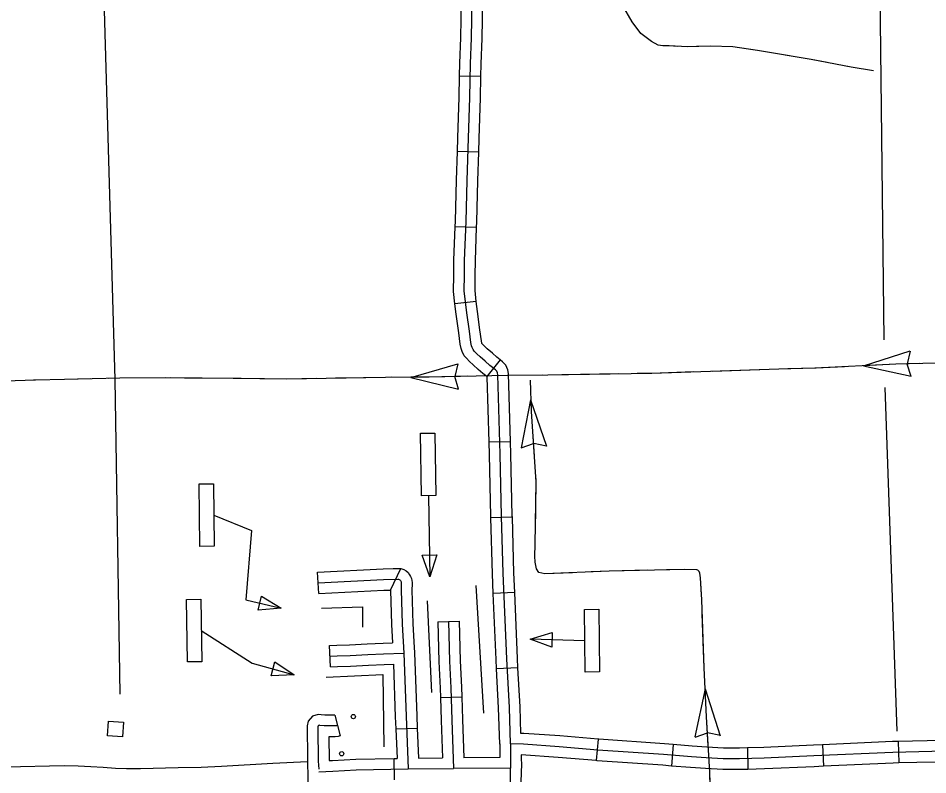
# Model space of a CAD drawing. Extents: x 1084508 to 1142749, y 1057638 to 1093403.
# Drawn here: x 1139557 to 1141555, y 1058871 to 1060532 of the extents above; entities that cross this region are included whole.
import ezdxf

# ---------------------------------------------------------------- set-up
doc = ezdxf.new("R2010")
doc.units = 0
for name, color, linetype in [('Level 32', 7, 'Continuous'), ('Level 43', 7, 'Continuous'), ('Level 46', 7, 'Continuous'), ('Level 5', 7, 'Continuous'), ('Level 56', 7, 'Continuous')]:
    doc.layers.add(name, color=color, linetype=linetype)

msp = doc.modelspace()

# ---------------------------------------------------------------- linework, layer by layer
at = {"layer": 'Level 32'}
for p, q in [((1140573.1, 1060403.9), (1140526.1, 1060404.7)), ((1140568.2, 1060237.8), (1140521.2, 1060239.4)), ((1140563.4, 1060072.1), (1140516.3, 1060073.8)), ((1140562.8, 1059910.1), (1140516, 1059904.8)), ((1140615.1, 1059781.8), (1140586, 1059744.8)), ((1140637.9, 1059601.9), (1140590.8, 1059600.6)), ((1140642, 1059436.2), (1140594.9, 1059434.9)), ((1140374.2, 1059276.2), (1140397.1, 1059323.3)), ((1140216.6, 1059268.3), (1140214.1, 1059315.3)), ((1140647.2, 1059270.9), (1140600.2, 1059268.9)), ((1140478, 1059206.3), (1140525, 1059207.7)), ((1140242.9, 1059107.4), (1140240.7, 1059154.4)), ((1140654.3, 1059105.6), (1140607.3, 1059103.1)), ((1140483.9, 1059040.5), (1140530.9, 1059042.1)), ((1140252.2, 1059001.6), (1140263.6, 1058955.9)), ((1140386, 1058971.3), (1140433.1, 1058973.3)), ((1140830.1, 1058948.6), (1140826.1, 1058901.7)), ((1141489.5, 1058943.7), (1141490.5, 1058896.6)), ((1140995.2, 1058936.9), (1140991.6, 1058889.9)), ((1141158.2, 1058929.7), (1141159.4, 1058882.6)), ((1141323.3, 1058936.4), (1141325.5, 1058889.4)), ((1140382.9, 1058859.5), (1140382.1, 1058906.6))]:
    msp.add_line(p, q, dxfattribs=at)
for points in [[(1140526.1, 1060404.7), (1140526.5, 1060433.1), (1140529, 1060488.3), (1140530.2, 1060570.3)], [(1140638, 1058938.8), (1140635.4, 1059018.7), (1140629.7, 1059125), (1140621.9, 1059313), (1140618.4, 1059438.2), (1140615.1, 1059574.4), (1140610.2, 1059748.7), (1140609.2, 1059753.1), (1140607.7, 1059756.9), (1140604.6, 1059760), (1140592.6, 1059769.5), (1140582.5, 1059778.5), (1140571.4, 1059788.3), (1140564.3, 1059794.6), (1140558.4, 1059801), (1140555.6, 1059804.1), (1140553.4, 1059808.5), (1140552.1, 1059812.4), (1140550.8, 1059819.9), (1140547.6, 1059844.3), (1140542, 1059884.9), (1140536.5, 1059933), (1140537.1, 1059967.2), (1140537.2, 1060000), (1140540.3, 1060085.5), (1140542.5, 1060175.7), (1140545.7, 1060268.4), (1140548.8, 1060357.5), (1140550.1, 1060432.4), (1140552.5, 1060487.6), (1140553.8, 1060572.3)], [(1140573.1, 1060403.9), (1140573.6, 1060431.7), (1140576, 1060486.9), (1140577.3, 1060569.6)], [(1140521.2, 1060239.4), (1140522.2, 1060269.2), (1140525.3, 1060358.1), (1140526.1, 1060404.7)], [(1140568.2, 1060237.8), (1140569.3, 1060267.6), (1140572.3, 1060356.9), (1140573.1, 1060403.9)], [(1140516.3, 1060073.8), (1140516.8, 1060086.3), (1140519, 1060176.4), (1140521.2, 1060239.4)], [(1140563.4, 1060072.1), (1140563.9, 1060084.8), (1140566.1, 1060175), (1140568.2, 1060237.8)], [(1140516, 1059904.8), (1140512.9, 1059931.9), (1140513.5, 1059967.4), (1140513.6, 1060000.4), (1140516.3, 1060073.8)], [(1140562.8, 1059910.1), (1140560, 1059934.2), (1140560.6, 1059966.9), (1140560.7, 1059999.5), (1140563.4, 1060072.1)], [(1140586, 1059744.8), (1140577.5, 1059751.5), (1140567, 1059760.8), (1140555.7, 1059770.7), (1140547.8, 1059777.8), (1140541.1, 1059785), (1140536, 1059790.6), (1140531.5, 1059799.6), (1140529.2, 1059806.6), (1140527.5, 1059816.2), (1140524.3, 1059841.2), (1140518.6, 1059881.9), (1140516, 1059904.8)], [(1140615.1, 1059781.8), (1140607.8, 1059787.6), (1140598.1, 1059796.1), (1140587, 1059805.8), (1140580.9, 1059811.4), (1140575.7, 1059817), (1140575.2, 1059817.5), (1140575, 1059818.1), (1140574, 1059823.5), (1140570.9, 1059847.5), (1140565.4, 1059887.8), (1140562.8, 1059910.1)], [(1140637.9, 1059601.9), (1140633.6, 1059751.6), (1140631.8, 1059759.9), (1140627.9, 1059769.9), (1140620.4, 1059777.6), (1140615.1, 1059781.8)], [(1140590.8, 1059600.6), (1140586.7, 1059744.2), (1140586, 1059744.8)], [(1140594.9, 1059434.9), (1140594.9, 1059437.6), (1140591.6, 1059573.8), (1140590.8, 1059600.6)], [(1140642, 1059436.2), (1140641.9, 1059438.8), (1140638.7, 1059575), (1140637.9, 1059601.9)], [(1140600.2, 1059268.9), (1140598.4, 1059312.1), (1140594.9, 1059434.9)], [(1140647.2, 1059270.9), (1140645.4, 1059313.8), (1140642, 1059436.2)], [(1140214.1, 1059315.3), (1140358.1, 1059322.9), (1140380.3, 1059323.5)], [(1140380.3, 1059323.5), (1140390.8, 1059323.8), (1140397.1, 1059323.3), (1140403.6, 1059321), (1140408.4, 1059318.2), (1140412.9, 1059314.4), (1140416.3, 1059309.8), (1140418.4, 1059305.8), (1140420.1, 1059301.5), (1140421.1, 1059297.1), (1140421.6, 1059292.9), (1140421.7, 1059289.4), (1140421.3, 1059276.8), (1140423.2, 1059202.4), (1140426.5, 1059149.9)], [(1140215.3, 1059291.8), (1140359, 1059299.4), (1140390.2, 1059300.2), (1140392.2, 1059300.1), (1140393.7, 1059299.5), (1140394.8, 1059298.9), (1140395.6, 1059298.2), (1140396.2, 1059297.3), (1140396.9, 1059296), (1140397.5, 1059294.5), (1140397.8, 1059293.1), (1140398.1, 1059291.3), (1140398.1, 1059289.3), (1140397.8, 1059276.8), (1140399.7, 1059201.4), (1140403.6, 1059137.9)], [(1140216.6, 1059268.3), (1140359.9, 1059275.9), (1140374.2, 1059276.2)], [(1140374.2, 1059276.2), (1140376.2, 1059200.4), (1140378.6, 1059160.5)], [(1140607.3, 1059103.1), (1140606.2, 1059123.9), (1140600.2, 1059268.9)], [(1140654.3, 1059105.6), (1140653.2, 1059126.2), (1140647.2, 1059270.9)], [(1140478, 1059206.3), (1140480.6, 1059119.1), (1140483.2, 1059060.9), (1140483.9, 1059040.5)], [(1140501.5, 1059207), (1140504.1, 1059119.9), (1140506.7, 1059061.8), (1140509.1, 1058990.9), (1140512.5, 1058884.2)], [(1140525, 1059207.7), (1140527.6, 1059120.8), (1140530.2, 1059062.8), (1140530.9, 1059042.1)], [(1140240.7, 1059154.4), (1140256.4, 1059155.1), (1140284.6, 1059155.8), (1140323.3, 1059158), (1140358.1, 1059159.7), (1140378.6, 1059160.5)], [(1140426.5, 1059149.9), (1140427.1, 1059139.4)], [(1140427.1, 1059138.7), (1140432, 1058999.9), (1140433.1, 1058973.3)], [(1140241.8, 1059130.9), (1140257.3, 1059131.6), (1140285.6, 1059132.3), (1140324.5, 1059134.5), (1140359.1, 1059136.2), (1140403.6, 1059137.9)], [(1140403.6, 1059137.9), (1140408.4, 1058999), (1140413.3, 1058883.6)], [(1140242.9, 1059107.4), (1140258.1, 1059108.1), (1140286.5, 1059108.8), (1140325.7, 1059111), (1140360.1, 1059112.7), (1140380.9, 1059113.5)], [(1140380.9, 1059113.5), (1140384.9, 1058998.1), (1140386, 1058971.3)], [(1140614.5, 1058938), (1140611.9, 1059017.7), (1140607.3, 1059103.1)], [(1140660.8, 1058961.4), (1140658.9, 1059019.7), (1140654.3, 1059105.6)], [(1140483.9, 1059040.5), (1140485.6, 1058990.1), (1140488.2, 1058907.6)], [(1140530.9, 1059042.1), (1140532.6, 1058991.7), (1140535.3, 1058907.9)], [(1140252.2, 1059001.6), (1140251.3, 1059001.4), (1140250.5, 1059001.3), (1140248.3, 1059001.3), (1140245.2, 1059001.3), (1140240.3, 1059001.3), (1140236.5, 1059001.3), (1140230.4, 1059001.6), (1140222.1, 1059002.6), (1140215.6, 1059003.3), (1140202.7, 1058999.6), (1140193.6, 1058988.7), (1140191, 1058978.2), (1140191.4, 1058972.1), (1140192.8, 1058851.9)], [(1140257.9, 1058978.8), (1140255.5, 1058978.2), (1140251.8, 1058977.8), (1140248.3, 1058977.8), (1140245.2, 1058977.8), (1140240.3, 1058977.8), (1140235.8, 1058977.8), (1140228.5, 1058978.2), (1140219.4, 1058979.2), (1140217.6, 1058979.4), (1140216.2, 1058979), (1140215.1, 1058977.8), (1140214.7, 1058976.1), (1140214.9, 1058973), (1140215.8, 1058900.2), (1140216.9, 1058883.3)], [(1140386, 1058971.3), (1140388.7, 1058906.7)], [(1140433.1, 1058973.3), (1140435.8, 1058907.3)], [(1140663.8, 1058961.2), (1140660.8, 1058961.4)], [(1140830.1, 1058948.6), (1140746.4, 1058955.8), (1140667.4, 1058961.1), (1140663.8, 1058961.2)], [(1140263.6, 1058955.9), (1140259.6, 1058954.9), (1140253.1, 1058954.2), (1140248.3, 1058954.2), (1140245.2, 1058954.2), (1140240.3, 1058954.2), (1140238.7, 1058954.2), (1140239.3, 1058901.7)], [(1140614.5, 1058938.7), (1140614.6, 1058908.4)], [(1142318.3, 1058943.5), (1142161.2, 1058939.3), (1142075.8, 1058935.2), (1141905.3, 1058931), (1141782.6, 1058927.3), (1141649.2, 1058923.6), (1141477.8, 1058919.9), (1141304.2, 1058912), (1141194.9, 1058907), (1141141.2, 1058905.7), (1141105.2, 1058905.7), (1141067.7, 1058907.6), (1141035.2, 1058910.2), (1140974.1, 1058914.9), (1140830, 1058925), (1140744.6, 1058932.3), (1140666.1, 1058937.6), (1140638, 1058938.8)], [(1140638, 1058938.8), (1140638.2, 1058885)], [(1140995.2, 1058936.9), (1140975.8, 1058938.4), (1140831.8, 1058948.5), (1140830.1, 1058948.6)], [(1141489.5, 1058943.7), (1141477, 1058943.4), (1141323.3, 1058936.4)], [(1141655, 1058947.3), (1141648.6, 1058947.1), (1141489.5, 1058943.7)], [(1141158.2, 1058929.7), (1141140.9, 1058929.2), (1141105.8, 1058929.3), (1141069.2, 1058931.1), (1141037, 1058933.6), (1140995.2, 1058936.9)], [(1141323.3, 1058936.4), (1141303.1, 1058935.5), (1141194, 1058930.6), (1141158.2, 1058929.7)], [(1140239.3, 1058901.7), (1140246.7, 1058902.1), (1140298, 1058905.1), (1140382.1, 1058906.6)], [(1140382.1, 1058906.6), (1140388.7, 1058906.7)], [(1140435.8, 1058907.3), (1140488.2, 1058907.6)], [(1140614.6, 1058908.4), (1140535.3, 1058907.9)], [(1140661.7, 1058914.3), (1140661.8, 1058885.1)], [(1140826.1, 1058901.7), (1140742.8, 1058908.8), (1140661.7, 1058914.3)], [(1140991.6, 1058889.9), (1140972.4, 1058891.4), (1140828.2, 1058901.6), (1140826.1, 1058901.7)], [(1141656.3, 1058900.2), (1141649.8, 1058900.1), (1141490.5, 1058896.6)], [(1140216.9, 1058876.8), (1140248, 1058878.6), (1140298.9, 1058881.6), (1140413.3, 1058883.6)], [(1140413.3, 1058883.6), (1140512.5, 1058884.2)], [(1140638.2, 1058885), (1140512.5, 1058884.2)], [(1140661.9, 1058054.5), (1140656.1, 1058228.5), (1140651.2, 1058370.9), (1140650.2, 1058435.4), (1140646.5, 1058533.4), (1140642.4, 1058618.9), (1140638.6, 1058692.7), (1140637.7, 1058768.6), (1140637.4, 1058813.7), (1140638.2, 1058885)], [(1140661.8, 1058717.3), (1140661.2, 1058768.8), (1140660.9, 1058813.6), (1140661.8, 1058882.4)], [(1140661.8, 1058882.4), (1140661.8, 1058884.7)], [(1141159.4, 1058882.6), (1141141.5, 1058882.2), (1141104.6, 1058882.2), (1141066.2, 1058884.1), (1141033.3, 1058886.7), (1140991.6, 1058889.9)], [(1141325.5, 1058889.4), (1141305.2, 1058888.4), (1141195.7, 1058883.5), (1141159.4, 1058882.6)], [(1141490.5, 1058896.6), (1141478.6, 1058896.4), (1141325.5, 1058889.4)]]:
    msp.add_lwpolyline(points, dxfattribs=at)
at = {"layer": 'Level 43'}
for p, q in [((1141412.9, 1059768.4), (1141515.5, 1059801.2)), ((1141515.9, 1059800.7), (1141509.4, 1059772.8)), ((1140418.9, 1059743), (1140522.3, 1059773.1)), ((1140522.3, 1059773.1), (1140515.5, 1059745.3)), ((1141412.9, 1059768.4), (1141518.1, 1059745.5)), ((1141517.8, 1059745), (1141509.4, 1059772.4)), ((1140418.9, 1059743), (1140523.5, 1059717.4)), ((1140523.5, 1059717.4), (1140515.5, 1059744.9)), ((1140682.2, 1059694.2), (1140661.4, 1059588.5)), ((1140682.2, 1059694.2), (1140717, 1059592.3)), ((1140661.4, 1059588.5), (1140688.5, 1059597.8)), ((1140717, 1059592.3), (1140688.9, 1059597.8)), ((1141065.5, 1059059), (1141042.6, 1058953.7)), ((1141065.5, 1059059), (1141098.3, 1058956.4)), ((1141043.2, 1058953.4), (1141070.4, 1058962.5)), ((1141098.9, 1058956.8), (1141070.8, 1058962.5))]:
    msp.add_line(p, q, dxfattribs=at)
for points in [[(1141435.4, 1060415.8), (1141386.5, 1060424.2), (1141298.5, 1060441.2), (1141180.1, 1060460.8), (1141126.5, 1060468.7), (1141077.2, 1060470.6), (1141026.9, 1060468.7), (1140986.3, 1060470.9), (1140972.2, 1060470.9), (1140962, 1060472.7), (1140947.9, 1060480.3), (1140933.1, 1060491.9), (1140924, 1060498.1), (1140905.5, 1060523.5), (1140862.4, 1060597.7)], [(1141005, 1060469.9), (1140986.3, 1060470.9), (1140972.2, 1060470.9), (1140962, 1060472.7), (1140947.9, 1060480.3), (1140933.1, 1060491.9), (1140924, 1060498.1), (1140905.5, 1060523.5), (1140903.5, 1060526.9)], [(1141170.1, 1060462.3), (1141126.5, 1060468.7), (1141077.2, 1060470.6), (1141046.4, 1060469.4)], [(1141333.5, 1060434.4), (1141298.5, 1060441.2), (1141211, 1060455.7)], [(1141435.4, 1060415.8), (1141386.5, 1060424.2), (1141374.2, 1060426.6)], [(1141573, 1059774.7), (1141484.3, 1059771.8), (1141306.3, 1059763.3), (1141227.5, 1059761.1), (1140948.3, 1059752), (1140720.1, 1059748.3), (1140631.3, 1059747.6), (1140459.3, 1059743.9), (1140363.5, 1059743.2), (1140146.7, 1059739.5), (1140097.9, 1059739.9), (1139892.1, 1059742.1), (1139779.9, 1059741.3), (1139658.1, 1059738.8), (1139594.6, 1059737.3), (1139392.8, 1059730.7)], [(1141205.9, 1059760.4), (1141081.6, 1059756.4)], [(1141309.4, 1059763.5), (1141306.3, 1059763.3), (1141247.3, 1059761.7)], [(1141371.5, 1059766.4), (1141309.4, 1059763.5)], [(1141537.1, 1059773.5), (1141484.3, 1059771.8), (1141412.9, 1059768.4)], [(1139714.6, 1059740), (1139658.1, 1059738.8), (1139594.6, 1059737.3), (1139590.3, 1059737.1)], [(1139880.3, 1059742), (1139779.9, 1059741.3), (1139756, 1059740.8)], [(1140046, 1059740.4), (1139921.7, 1059741.7)], [(1140211.7, 1059740.6), (1140146.7, 1059739.5), (1140097.9, 1059739.9), (1140087.4, 1059740)], [(1140315.3, 1059742.3), (1140253.2, 1059741.3)], [(1140377.4, 1059743.3), (1140363.5, 1059743.2), (1140315.3, 1059742.3)], [(1140543.2, 1059745.7), (1140459.3, 1059743.9), (1140418.9, 1059743.6)], [(1140708.9, 1059748.2), (1140633.7, 1059747.6)], [(1140874.6, 1059750.8), (1140750.3, 1059748.8)], [(1141040.2, 1059755), (1140948.3, 1059752), (1140916, 1059751.5)], [(1141079.9, 1058680.1), (1141075.8, 1058876.5), (1141068.4, 1058998), (1141063.3, 1059105.7), (1141058.1, 1059254.6), (1141055.2, 1059303.3), (1141053.5, 1059313.6), (1141052.4, 1059317), (1141049.5, 1059319.9), (1141047.2, 1059320.5), (1141020.9, 1059321.6), (1140854.9, 1059317.6), (1140713.6, 1059311.6), (1140700, 1059314.8), (1140695.2, 1059322.8), (1140692, 1059337.3), (1140691.2, 1059350.9), (1140692, 1059375.8), (1140694.4, 1059513.9), (1140683.9, 1059668), (1140681.5, 1059737)], [(1140681.6, 1059735.7), (1140681.5, 1059737)], [(1140690.6, 1059570.2), (1140683.9, 1059668), (1140683, 1059694.3)], [(1140692.5, 1059404.6), (1140694.4, 1059513.9), (1140693.4, 1059528.9)], [(1140773.8, 1059314.2), (1140713.6, 1059311.6), (1140700, 1059314.8), (1140695.2, 1059322.8), (1140692, 1059337.3), (1140691.2, 1059350.9), (1140691.6, 1059363.2)], [(1140939.4, 1059319.6), (1140854.9, 1059317.6), (1140815.1, 1059315.9)], [(1141057.4, 1059266), (1141055.2, 1059303.3), (1141053.5, 1059313.6), (1141052.4, 1059317), (1141049.5, 1059319.9), (1141047.2, 1059320.5), (1141020.9, 1059321.6), (1140980.8, 1059320.6)], [(1141061.3, 1059162.5), (1141059.1, 1059224.6)], [(1141063.5, 1059100.4), (1141063.3, 1059105.7), (1141061.3, 1059162.5)], [(1141072.3, 1058934.9), (1141068.4, 1058998), (1141065.5, 1059059)], [(1141078, 1058769.3), (1141075.7, 1058883.6)]]:
    msp.add_lwpolyline(points, dxfattribs=at)
at = {"layer": 'Level 46'}
msp.add_lwpolyline([(1140192.2, 1058899.2), (1140115.6, 1058895.2), (1140003.5, 1058888.9), (1139958.3, 1058887), (1139908.1, 1058885.7), (1139825.2, 1058883.8), (1139794.2, 1058883.9), (1139770, 1058884.8), (1139743.1, 1058887), (1139716.1, 1058888.4), (1139688.3, 1058889.5), (1139659, 1058890), (1139625.4, 1058889.5), (1139561.7, 1058887.9), (1139468.7, 1058887)], dxfattribs=at)
at = {"layer": 'Level 5'}
for points in [[(1139722.2, 1061360.1), (1139768.9, 1059738.7)], [(1141449.2, 1060589.1), (1141458, 1059825.4)], [(1139768.9, 1059738.7), (1139779.5, 1059047.4)], [(1141460.3, 1059720.6), (1141486.6, 1058966.2)]]:
    msp.add_lwpolyline(points, dxfattribs=at)
at = {"layer": 'Level 56'}
for p, q in [((1140443.9, 1059353.1), (1140475.9, 1059353.6)), ((1140460.6, 1059305.3), (1140443.9, 1059353.1)), ((1140475.9, 1059353.6), (1140460.6, 1059305.3)), ((1140083.8, 1059231.9), (1140091.3, 1059263)), ((1140091.3, 1059263), (1140134.3, 1059236.2)), ((1140134.3, 1059236.2), (1140083.8, 1059231.9)), ((1140681.2, 1059168.4), (1140729.7, 1059183)), ((1140729.7, 1059183), (1140728.7, 1059151)), ((1140728.7, 1059151), (1140681.2, 1059168.4)), ((1140111.9, 1059087.7), (1140120.4, 1059118.5)), ((1140120.4, 1059118.5), (1140162.4, 1059090.3)), ((1140162.4, 1059090.3), (1140111.9, 1059087.7))]:
    msp.add_line(p, q, dxfattribs=at)
for points in [[(1140440.5, 1059620.5), (1140471.8, 1059621), (1140473.8, 1059483.7), (1140442.4, 1059483.2)], [(1139954, 1059509.1), (1139985.4, 1059509.6), (1139987.3, 1059372.3), (1139955.9, 1059371.8)], [(1139926.3, 1059255.6), (1139957.7, 1059256.1), (1139959.7, 1059118.8), (1139928.3, 1059118.3)], [(1140800.2, 1059233.4), (1140831.6, 1059233.9), (1140833.6, 1059096.6), (1140802.2, 1059096.1)], [(1139752.9, 1058955.8), (1139755, 1058988.4), (1139787.7, 1058986.4), (1139785.6, 1058953.8)]]:
    msp.add_lwpolyline(points, close=True, dxfattribs=at)
for points in [[(1140458.1, 1059483.4), (1140460.6, 1059305.3)], [(1139986.3, 1059440.9), (1140069, 1059407.2), (1140056.6, 1059254.9), (1140134.3, 1059236.2)], [(1140562, 1059286.4), (1140578.6, 1059005.6)], [(1140222.6, 1059236.1), (1140312.8, 1059239.2), (1140312.8, 1059194.9)], [(1140454.7, 1059252.2), (1140464.1, 1059051.6)], [(1139958.7, 1059187.4), (1140070.6, 1059115.7), (1140162.4, 1059090.3)], [(1140801.2, 1059164.8), (1140681.2, 1059168.4)], [(1140232.7, 1059084.7), (1140357.8, 1059091), (1140359.4, 1058931.8)]]:
    msp.add_lwpolyline(points, dxfattribs=at)
for centre in [(1140292.7, 1058998.4), (1140267.1, 1058916.8)]:
    msp.add_circle(centre, 4.71, dxfattribs=at)

doc.saveas('drawing.dxf')
